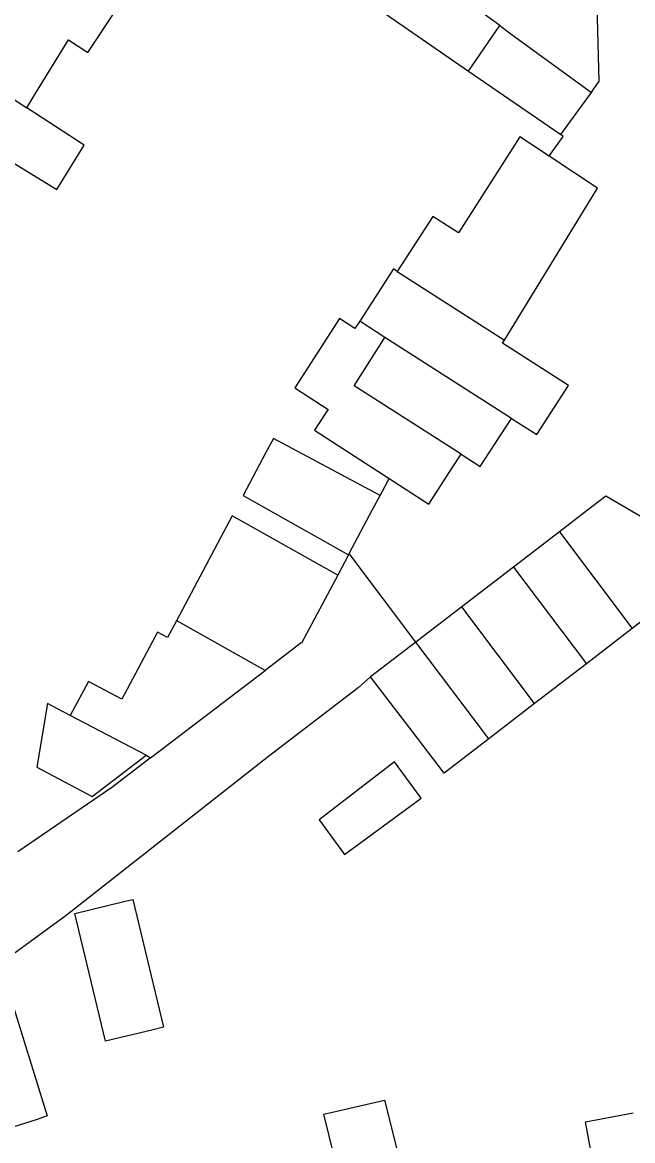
# Model space of a CAD drawing. Extents: x 160356 to 161355, y 381727 to 382845.
# Drawn here: x 161211.3 to 161242.7, y 382396.6 to 382454.3 of the extents above; entities that cross this region are included whole.
import ezdxf

# ---------------------------------------------------------------- set-up
doc = ezdxf.new("R2010")
doc.units = 0
for name, color, linetype in [('IMGEO_Pand', 7, 'Continuous'), ('IMGEO_Rijbaan_lokaal_open', 7, 'Continuous'), ('IMGEO_Voetpad_halfverhard', 7, 'Continuous')]:
    doc.layers.add(name, color=color, linetype=linetype)

msp = doc.modelspace()

# ---------------------------------------------------------------- linework, layer by layer
at = {"layer": 'IMGEO_Pand'}
for points in [[(161199.627, 382457.63), (161208.266, 382451.977), (161208.659, 382451.72), (161211.492, 382449.866)], [(161226.72, 382457.738), (161226.374, 382457.222), (161234.272, 382451.751)], [(161240.602, 382450.645), (161240.735, 382450.839), (161241.01, 382451.241), (161240.843, 382457.112), (161240.735, 382457.193)], [(161235.879, 382454.102), (161233.206, 382456.059)], [(161211.492, 382449.866), (161211.91, 382450.542), (161213.648, 382453.365), (161214.637, 382452.717), (161216.072, 382454.863)], [(161234.272, 382451.751), (161235.879, 382454.102)], [(161235.879, 382454.102), (161236.52, 382453.633), (161240.602, 382450.645)], [(161234.272, 382451.751), (161239.021, 382448.484)], [(161239.021, 382448.484), (161240.602, 382450.645)], [(161208.346, 382443.82), (161210.452, 382447.24), (161213.037, 382445.649), (161214.444, 382447.934), (161211.492, 382449.866)], [(161238.422, 382447.379), (161236.922, 382448.375), (161233.759, 382443.414), (161233.38, 382443.658), (161232.433, 382444.267), (161230.597, 382441.431)], [(161236.119, 382437.893), (161240.252, 382444.629), (161240.629, 382445.244), (161240.921, 382445.72), (161238.422, 382447.379)], [(161230.597, 382441.431), (161230.397, 382441.559), (161228.655, 382438.868)], [(161230.597, 382441.431), (161236.119, 382437.893)], [(161228.655, 382438.868), (161228.408, 382438.486), (161227.619, 382438.997), (161225.31, 382435.428), (161227.026, 382434.317), (161226.944, 382434.19), (161226.874, 382434.083), (161226.332, 382433.245), (161230.18, 382430.755)], [(161229.961, 382438.031), (161228.655, 382438.868)], [(161233.885, 382432.004), (161228.365, 382435.54), (161229.961, 382438.031)], [(161236.481, 382433.853), (161229.961, 382438.031)], [(161236.481, 382433.853), (161237.789, 382433.015), (161239.427, 382435.547), (161236.022, 382437.734), (161236.119, 382437.893)], [(161233.885, 382432.004), (161234.875, 382431.37), (161236.189, 382433.402), (161236.481, 382433.853)], [(161229.708, 382429.885), (161224.204, 382432.812), (161223.819, 382432.088), (161222.64, 382429.871), (161228.078, 382426.819)], [(161230.18, 382430.755), (161232.222, 382429.433), (161233.432, 382431.303), (161233.885, 382432.004)], [(161228.115, 382426.889), (161229.323, 382429.161), (161229.324, 382429.163), (161229.708, 382429.885)], [(161246.532, 382425.946), (161247.171, 382426.437), (161241.351, 382429.839), (161240.633, 382429.288), (161238.956, 382428.001)], [(161227.525, 382425.779), (161222.087, 382428.831), (161219.213, 382423.424)], [(161238.956, 382428.001), (161236.585, 382426.182)], [(161238.956, 382428.001), (161242.715, 382423.018)], [(161228.078, 382426.819), (161228.115, 382426.889)], [(161236.585, 382426.182), (161233.917, 382424.135)], [(161236.585, 382426.182), (161240.344, 382421.199)], [(161246.532, 382425.946), (161242.715, 382423.018)], [(161227.525, 382425.779), (161225.657, 382422.267), (161225.642, 382422.276), (161223.776, 382420.854)], [(161233.917, 382424.135), (161231.558, 382422.325)], [(161237.675, 382419.152), (161233.917, 382424.135)], [(161219.213, 382423.424), (161218.753, 382422.559), (161218.224, 382422.84), (161216.385, 382419.381), (161214.664, 382420.297), (161213.731, 382418.542)], [(161223.776, 382420.854), (161219.254, 382423.402), (161219.213, 382423.424)], [(161242.715, 382423.018), (161240.344, 382421.199)], [(161231.558, 382422.325), (161229.212, 382420.525)], [(161235.316, 382417.342), (161231.558, 382422.325)], [(161217.876, 382416.359), (161223.776, 382420.854)], [(161240.344, 382421.199), (161237.675, 382419.152)], [(161235.316, 382417.342), (161233.011, 382415.573), (161231.631, 382417.372), (161229.212, 382420.525)], [(161213.731, 382418.542), (161212.558, 382419.16), (161212.015, 382415.876), (161214.854, 382414.366), (161217.637, 382416.485)], [(161237.675, 382419.152), (161235.316, 382417.342)], [(161217.637, 382416.485), (161213.731, 382418.542)], [(161217.637, 382416.485), (161217.876, 382416.359)], [(161227.871, 382411.38), (161231.829, 382414.282), (161230.458, 382416.153), (161226.563, 382413.164), (161227.871, 382411.38)], [(161215.55, 382401.747), (161213.969, 382408.335), (161216.43, 382408.926), (161216.957, 382409.053), (161218.538, 382402.465), (161218.011, 382402.338), (161215.55, 382401.747)], [(161207.177, 382403.61), (161209.94, 382404.466), (161210.462, 382404.628), (161212.544, 382397.909), (161212.031, 382397.716), (161209.268, 382396.86), (161208.2, 382400.309)], [(161224.535, 382393.994), (161224.802, 382394.055), (161227.614, 382394.701), (161226.8, 382397.989), (161229.938, 382398.71), (161230.752, 382395.422)], [(161237.517, 382393.13), (161240.982, 382393.876), (161240.301, 382397.593), (161242.759, 382398.055)]]:
    msp.add_lwpolyline(points, dxfattribs=at)
at = {"layer": 'IMGEO_Rijbaan_lokaal_open'}
for points in [[(161238.422, 382447.379), (161238.488, 382447.478), (161239.152, 382448.386), (161239.021, 382448.484)], [(161229.708, 382429.885), (161229.807, 382430.072), (161230.18, 382430.755)], [(161231.558, 382422.325), (161228.115, 382426.889)]]:
    msp.add_lwpolyline(points, dxfattribs=at)
at = {"layer": 'IMGEO_Voetpad_halfverhard'}
for points in [[(161228.078, 382426.819), (161227.525, 382425.779)], [(161229.212, 382420.525), (161228.573, 382419.971), (161223.953, 382416.426), (161213.527, 382408.229), (161207.177, 382403.61)], [(161217.876, 382416.359), (161215.92, 382414.869), (161211.03, 382411.518)]]:
    msp.add_lwpolyline(points, dxfattribs=at)

doc.saveas('drawing.dxf')
